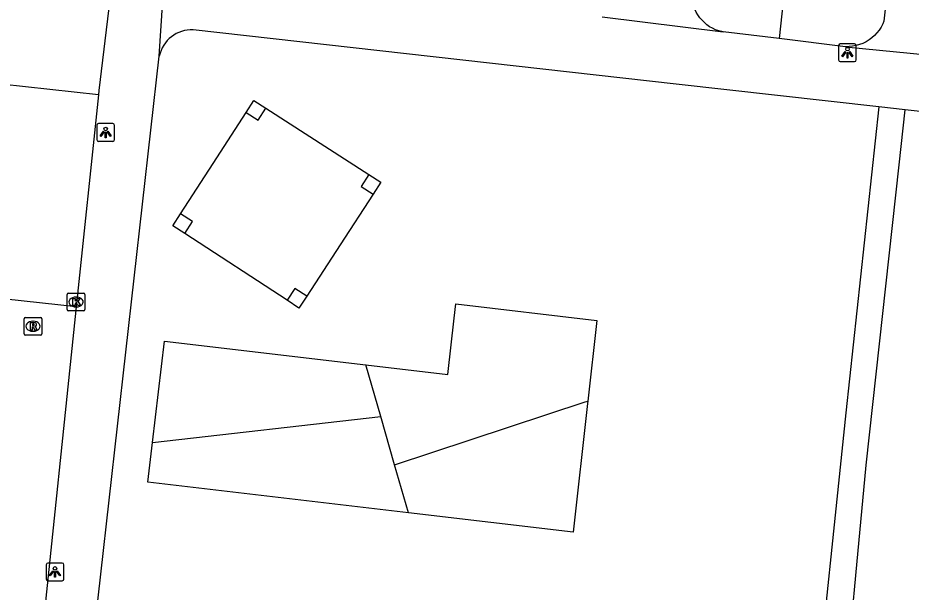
# Model space of a CAD drawing. Extents: x 161928 to 163055, y 386475 to 387428.
# Drawn here: x 162450.8 to 162501.1, y 387044.3 to 387076.6 of the extents above; entities that cross this region are included whole.
import ezdxf

# ---------------------------------------------------------------- set-up
doc = ezdxf.new("R2010")
doc.units = 0
for name, color, linetype in [('IMGEO_Grasland_overig', 7, 'Continuous'), ('IMGEO_Groenvoorziening', 7, 'Continuous'), ('IMGEO_Hoogspanningsmast', 7, 'Continuous'), ('IMGEO_Kolk', 7, 'Continuous'), ('IMGEO_Lichtpunt', 7, 'Continuous'), ('IMGEO_Rijbaan_lokaal_open', 7, 'Continuous'), ('IMGEO_Rioolput', 7, 'Continuous'), ('IMGEO_Voetpad_halfverhard', 7, 'Continuous'), ('IMGEO_Voetpad_open', 7, 'Continuous')]:
    doc.layers.add(name, color=color, linetype=linetype)

msp = doc.modelspace()

# ---------------------------------------------------------------- linework, layer by layer
at = {"layer": 'IMGEO_Grasland_overig'}
for points in [[(162464.729, 387071.554), (162470.543, 387067.824)], [(162459.931, 387065.608), (162461.76, 387068.436), (162463.622, 387071.314)], [(162470.779, 387066.722), (162468.914, 387063.857), (162467.033, 387060.967)], [(162465.926, 387060.735), (162460.166, 387064.498)]]:
    msp.add_lwpolyline(points, dxfattribs=at)
at = {"layer": 'IMGEO_Groenvoorziening'}
for points in [[(162470.374, 387057.1), (162474.99, 387056.555), (162475.347, 387059.737), (162475.436, 387060.536), (162483.381, 387059.599), (162482.873, 387055.062)], [(162458.346, 387052.729), (162459.025, 387058.438), (162470.374, 387057.1)], [(162471.207, 387054.191), (162470.374, 387057.1)], [(162471.985, 387051.474), (162482.723, 387055.013), (162482.873, 387055.062)], [(162482.873, 387055.062), (162482.858, 387054.926), (162482.045, 387047.668), (162472.761, 387048.763)], [(162458.346, 387052.729), (162471.207, 387054.191)], [(162471.985, 387051.474), (162471.207, 387054.191)], [(162472.761, 387048.763), (162458.08, 387050.494), (162458.346, 387052.729)], [(162472.761, 387048.763), (162471.985, 387051.474)]]:
    msp.add_lwpolyline(points, dxfattribs=at)
at = {"layer": 'IMGEO_Hoogspanningsmast'}
for points in [[(162463.622, 387071.314), (162464.056, 387071.986), (162464.729, 387071.554)], [(162463.622, 387071.314), (162464.293, 387070.88), (162464.729, 387071.554)], [(162470.543, 387067.824), (162470.111, 387067.151), (162470.779, 387066.722)], [(162470.543, 387067.824), (162471.216, 387067.392), (162470.779, 387066.722)], [(162460.166, 387064.498), (162459.496, 387064.936), (162459.931, 387065.608)], [(162460.166, 387064.498), (162460.602, 387065.173), (162459.931, 387065.608)], [(162467.033, 387060.967), (162466.364, 387061.404), (162465.926, 387060.735)], [(162467.033, 387060.967), (162466.596, 387060.297), (162465.926, 387060.735)]]:
    msp.add_lwpolyline(points, dxfattribs=at)
at = {"layer": 'IMGEO_Kolk'}
for p, q in [((162453.543, 387060.214), (162453.543, 387061.066)), ((162453.618, 387061.14), (162454.47, 387061.14)), ((162454.544, 387061.066), (162454.544, 387060.214)), ((162454.031, 387060.92), (162454.056, 387060.92)), ((162454.47, 387060.14), (162453.618, 387060.14)), ((162454.054, 387060.36), (162454.029, 387060.36))]:
    msp.add_line(p, q, dxfattribs=at)
for points in [[(162453.543, 387060.214), (162453.543, 387061.066)], [(162453.618, 387061.14), (162454.47, 387061.14)], [(162454.544, 387061.066), (162454.544, 387060.214)], [(162453.864, 387060.84), (162453.987, 387060.84), (162453.987, 387060.689), (162454.117, 387060.84), (162454.281, 387060.84), (162454.135, 387060.689), (162454.288, 387060.44), (162454.136, 387060.44), (162454.051, 387060.604), (162453.987, 387060.537), (162453.987, 387060.44), (162453.864, 387060.44), (162453.864, 387060.84)], [(162454.47, 387060.14), (162453.618, 387060.14)]]:
    msp.add_lwpolyline(points, dxfattribs=at)
for centre, start, end in [((162453.62, 387061.064), 91.552, 178.448), ((162453.62, 387061.064), 91.552, 178.448), ((162454.468, 387061.064), 1.552, 88.448), ((162454.468, 387061.064), 1.552, 88.448), ((162453.62, 387060.216), 181.552, 268.448), ((162453.62, 387060.216), 181.552, 268.448), ((162454.468, 387060.216), 271.552, 358.448), ((162454.468, 387060.216), 271.552, 358.448)]:
    msp.add_arc(centre, 0.0765, start, end, dxfattribs=at)
for centre, major_axis, ratio, start_param, end_param in [((162454.03, 387060.64), (-0.387, 0.002), 0.722429, 4.712389, 7.853982), ((162454.055, 387060.64), (-0.39, 0.002), 0.717154, 1.570796, 4.712389)]:
    msp.add_ellipse(centre, major_axis=major_axis, ratio=ratio, start_param=start_param, end_param=end_param, dxfattribs=at)
at = {"layer": 'IMGEO_Lichtpunt'}
for p, q in [((162496.999, 387075.085), (162496.999, 387074.278)), ((162496.999, 387075.085), (162496.999, 387074.278)), ((162497.901, 387075.18), (162497.093, 387075.18)), ((162497.901, 387075.18), (162497.093, 387075.18)), ((162497.995, 387074.278), (162497.995, 387075.085)), ((162497.995, 387074.278), (162497.995, 387075.085)), ((162497.093, 387074.184), (162497.901, 387074.184)), ((162497.093, 387074.184), (162497.901, 387074.184)), ((162455.211, 387070.593), (162455.211, 387069.786)), ((162455.211, 387070.593), (162455.211, 387069.786)), ((162456.113, 387070.688), (162455.305, 387070.688)), ((162456.113, 387070.688), (162455.305, 387070.688)), ((162456.207, 387069.786), (162456.207, 387070.593)), ((162456.207, 387069.786), (162456.207, 387070.593)), ((162455.305, 387069.692), (162456.113, 387069.692)), ((162455.305, 387069.692), (162456.113, 387069.692)), ((162453.261, 387045.932), (162452.453, 387045.932)), ((162453.261, 387045.932), (162452.453, 387045.932)), ((162452.359, 387045.837), (162452.359, 387045.03)), ((162452.359, 387045.837), (162452.359, 387045.03)), ((162453.355, 387045.03), (162453.355, 387045.837)), ((162453.355, 387045.03), (162453.355, 387045.837)), ((162452.453, 387044.936), (162453.261, 387044.936)), ((162452.453, 387044.936), (162453.261, 387044.936))]:
    msp.add_line(p, q, dxfattribs=at)
for points in [[(162497.373, 387074.749), (162497.412, 387074.721), (162497.224, 387074.459), (162497.186, 387074.486), (162497.373, 387074.749)], [(162497.475, 387074.701), (162497.522, 387074.701), (162497.522, 387074.379), (162497.475, 387074.379), (162497.475, 387074.701)], [(162497.585, 387074.721), (162497.623, 387074.748), (162497.81, 387074.486), (162497.771, 387074.458), (162497.585, 387074.721)], [(162455.585, 387070.257), (162455.624, 387070.229), (162455.436, 387069.967), (162455.398, 387069.994), (162455.585, 387070.257)], [(162455.687, 387070.209), (162455.734, 387070.209), (162455.734, 387069.887), (162455.687, 387069.887), (162455.687, 387070.209)], [(162455.797, 387070.229), (162455.835, 387070.256), (162456.022, 387069.994), (162455.983, 387069.966), (162455.797, 387070.229)], [(162452.733, 387045.501), (162452.772, 387045.473), (162452.584, 387045.211), (162452.546, 387045.238), (162452.733, 387045.501)], [(162452.835, 387045.453), (162452.882, 387045.453), (162452.882, 387045.131), (162452.835, 387045.131), (162452.835, 387045.453)], [(162452.945, 387045.473), (162452.983, 387045.5), (162453.17, 387045.238), (162453.131, 387045.21), (162452.945, 387045.473)]]:
    msp.add_lwpolyline(points, dxfattribs=at)
for centre in [(162497.498, 387074.883), (162455.71, 387070.391), (162452.858, 387045.635)]:
    msp.add_circle(centre, 0.0994, dxfattribs=at)
for centre, start, end in [((162497.093, 387075.085), 90, 180), ((162497.093, 387075.085), 90, 180), ((162497.901, 387075.085), 0, 90), ((162497.901, 387075.085), 0, 90), ((162497.093, 387074.278), 180, 270), ((162497.093, 387074.278), 180, 270), ((162497.901, 387074.278), 270, 0), ((162497.901, 387074.278), 270, 360), ((162455.305, 387070.593), 90, 180), ((162455.305, 387070.593), 90, 180), ((162456.113, 387070.593), 0, 90), ((162456.113, 387070.593), 0, 90), ((162455.305, 387069.786), 180, 270), ((162455.305, 387069.786), 180, 270), ((162456.113, 387069.786), 270, 0), ((162456.113, 387069.786), 270, 360), ((162452.453, 387045.837), 90, 180), ((162452.453, 387045.837), 90, 180), ((162453.261, 387045.837), 0, 90), ((162453.261, 387045.837), 0, 90), ((162452.453, 387045.03), 180, 270), ((162452.453, 387045.03), 180, 270), ((162453.261, 387045.03), 270, 0), ((162453.261, 387045.03), 270, 360)]:
    msp.add_arc(centre, 0.0946, start, end, dxfattribs=at)
at = {"layer": 'IMGEO_Rijbaan_lokaal_open'}
for points in [[(162490.492, 387075.86), (162490.426, 387075.873), (162490.244, 387075.919), (162490.067, 387075.981), (162489.897, 387076.059), (162489.734, 387076.151), (162489.58, 387076.258), (162489.436, 387076.378), (162489.304, 387076.511), (162489.184, 387076.655), (162489.077, 387076.809), (162488.984, 387076.972), (162488.907, 387077.142), (162488.845, 387077.319), (162488.799, 387077.501), (162488.769, 387077.686), (162488.756, 387077.872), (162488.76, 387078.06), (162488.78, 387078.246), (162493.168, 387117.364), (162498.089, 387116.832)], [(162497.671, 387112.684), (162493.646, 387075.477)], [(162493.646, 387075.477), (162490.492, 387075.86)], [(162455.299, 387072.312), (162426.496, 387075.466)], [(162455.299, 387072.312), (162454.054, 387060.362)], [(162454.054, 387060.362), (162449.032, 387060.909)], [(162454.054, 387060.362), (162452.045, 387041.07), (162451.961, 387040.323), (162450.98, 387031.559), (162449.191, 387015.573), (162448.713, 387011.344), (162448.292, 387007.576), (162448.152, 387006.327), (162447.431, 387000), (162443.688, 386965.609)]]:
    msp.add_lwpolyline(points, dxfattribs=at)
at = {"layer": 'IMGEO_Rioolput'}
for p, q in [((162451.117, 387058.847), (162451.117, 387059.699)), ((162451.192, 387059.773), (162452.044, 387059.773)), ((162451.605, 387059.553), (162451.63, 387059.553)), ((162452.118, 387059.699), (162452.118, 387058.847)), ((162451.628, 387058.993), (162451.603, 387058.993)), ((162452.044, 387058.773), (162451.192, 387058.773))]:
    msp.add_line(p, q, dxfattribs=at)
for points in [[(162451.117, 387058.847), (162451.117, 387059.699)], [(162451.192, 387059.773), (162452.044, 387059.773)], [(162452.118, 387059.699), (162452.118, 387058.847)], [(162451.706, 387059.471), (162451.454, 387059.473), (162451.454, 387059.073)], [(162451.454, 387059.073), (162451.578, 387059.073), (162451.578, 387059.235), (162451.589, 387059.235)], [(162451.632, 387059.392), (162451.578, 387059.392), (162451.578, 387059.311)], [(162451.578, 387059.311), (162451.63, 387059.311)], [(162451.636, 387059.206), (162451.707, 387059.073), (162451.847, 387059.073), (162451.782, 387059.199)], [(162452.044, 387058.773), (162451.192, 387058.773)]]:
    msp.add_lwpolyline(points, dxfattribs=at)
for centre, radius, start, end in [((162451.194, 387059.697), 0.0765, 91.552, 178.448), ((162451.194, 387059.697), 0.0765, 91.552, 178.448), ((162452.042, 387059.697), 0.0765, 1.552, 88.448), ((162452.042, 387059.697), 0.0765, 1.552, 88.448), ((162451.588, 387059.182), 0.0533, 26.0293, 88.6989), ((162451.614, 387059.5), 0.19, 274.7715, 282.9687), ((162451.638, 387059.296), 0.0964, 77.0061, 93.1865), ((162451.652, 387059.353), 0.0378, 276.6634, 79.6772), ((162451.705, 387059.361), 0.109, 350.3612, 89.416), ((162451.703, 387059.361), 0.112, 277.5842, 350.9817), ((162451.687, 387059.146), 0.108, 29.5134, 73.7905), ((162451.194, 387058.849), 0.0765, 181.552, 268.448), ((162451.194, 387058.849), 0.0765, 181.552, 268.448), ((162452.042, 387058.849), 0.0765, 271.552, 358.448), ((162452.042, 387058.849), 0.0765, 271.552, 358.448)]:
    msp.add_arc(centre, radius, start, end, dxfattribs=at)
for centre, major_axis, ratio, start_param, end_param in [((162451.604, 387059.273), (-0.387, 0.002), 0.722429, 4.712389, 7.853982), ((162451.629, 387059.273), (-0.39, 0.002), 0.717154, 1.570796, 4.712389)]:
    msp.add_ellipse(centre, major_axis=major_axis, ratio=ratio, start_param=start_param, end_param=end_param, dxfattribs=at)
at = {"layer": 'IMGEO_Voetpad_halfverhard'}
for points in [[(162499.259, 387071.64), (162497.412, 387054.397), (162495.545, 387036.552)], [(162497.147, 387036.371), (162497.977, 387045.242), (162498.559, 387051.457), (162500.406, 387068.371), (162500.751, 387071.474)]]:
    msp.add_lwpolyline(points, dxfattribs=at)
at = {"layer": 'IMGEO_Voetpad_open'}
for points in [[(162458.728, 387074.485), (162459.123, 387080.49)], [(162500, 387080.566), (162499.548, 387076.456), (162499.484, 387076.306), (162499.391, 387076.129), (162499.283, 387075.961), (162499.16, 387075.804), (162499.023, 387075.658), (162498.874, 387075.524), (162498.714, 387075.405), (162498.544, 387075.301), (162498.365, 387075.212), (162498.179, 387075.139), (162497.987, 387075.084), (162497.791, 387075.045), (162497.592, 387075.025), (162497.392, 387075.022)], [(162455.95, 387077.696), (162455.327, 387072.552), (162455.299, 387072.312)], [(162483.681, 387076.698), (162490.492, 387075.86)], [(162499.259, 387071.64), (162487.843, 387072.908), (162460.645, 387075.979)], [(162497.392, 387075.022), (162493.646, 387075.477)], [(162497.392, 387075.022), (162502.944, 387074.479)], [(162454.962, 387041.131), (162458.728, 387074.485)], [(162500.751, 387071.474), (162499.259, 387071.64)], [(162533.801, 387067.802), (162500.751, 387071.474)]]:
    msp.add_lwpolyline(points, dxfattribs=at)
msp.add_arc((162460.567, 387074.103), 1.878, 87.6059, 168.2557, dxfattribs=at)

doc.saveas('drawing.dxf')
